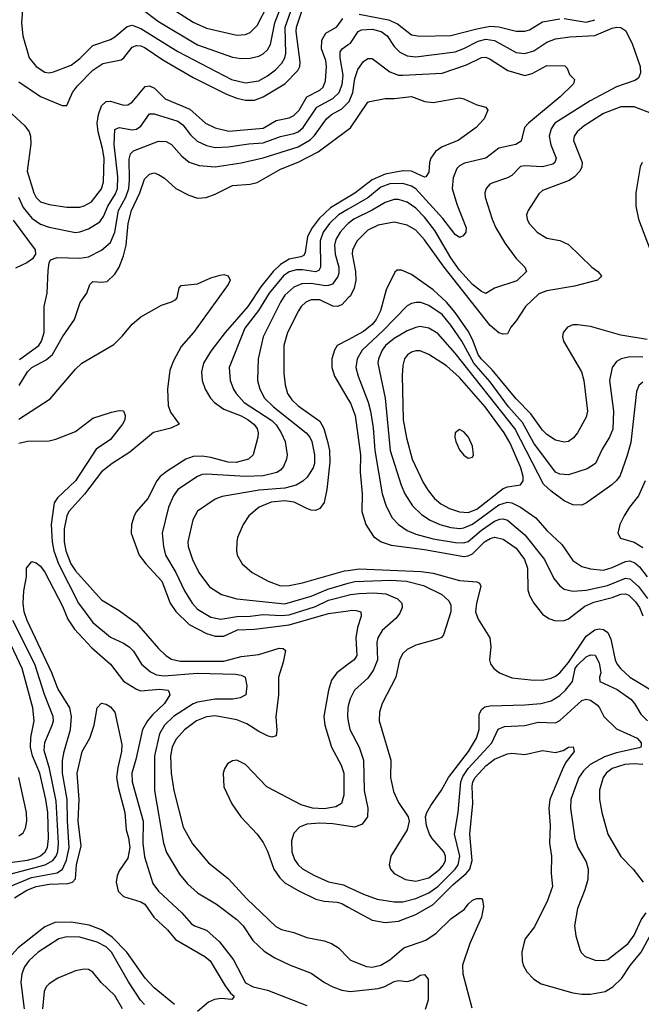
# Model space of a CAD drawing. Header units: inches. Extents: x 990535 to 1117859, y 769386 to 892122.
# Tile 352 of 656: x 1078494 to 1081343, y 782331 to 786844. Entities that reach past the tile are written whole.
import ezdxf

# ---------------------------------------------------------------- set-up
doc = ezdxf.new("R2010")
doc.units = ezdxf.units.IN
doc.header["$MEASUREMENT"] = 0
doc.layers.add('B0778', color=7, linetype='Continuous')
doc.layers.add('B0788', color=7, linetype='Continuous')

msp = doc.modelspace()

# ---------------------------------------------------------------- linework, layer by layer
at = {"layer": 'B0778', "color": 5}
for points, elevation in [([(1078490, 786559.4), (1078590, 786492.2), (1078689.5, 786450.5), (1078710, 786450.5), (1078737.2, 786510), (1078758.8, 786541.2), (1078830, 786612.3), (1078875.8, 786644.2), (1078959, 786661), (1078971.2, 786668.8), (1079010, 786718.5), (1079030, 786725.9), (1079050, 786724.1), (1079070, 786715.2), (1079150, 786659.9), (1079290, 786579.7), (1079442.6, 786502.6), (1079490, 786483.9), (1079530, 786474.7), (1079570, 786475.5), (1079610, 786490.1), (1079709.3, 786550), (1079768.8, 786611.2), (1079778.1, 786630), (1079780.4, 786650), (1079760.8, 786790), (1079763.2, 786810), (1079799.7, 786920.3)], 3720), ([(1078509.3, 786909.3), (1078503.2, 786830), (1078509.3, 786770), (1078537.2, 786670), (1078570.1, 786630.1), (1078610, 786604.3), (1078630, 786601.4), (1078650, 786604.8), (1078730, 786635.7), (1078770, 786666.1), (1078830, 786725.3), (1078910, 786753.8), (1078930, 786765), (1078987.1, 786812.9), (1079010, 786818.7), (1079050, 786804.5), (1079218.8, 786698.8), (1079465.2, 786570), (1079530, 786555), (1079590, 786564.8), (1079630, 786586.4), (1079666.2, 786613.8), (1079695.5, 786644.5), (1079710.2, 786669.8), (1079713.7, 786690), (1079711, 786810), (1079745.5, 786910)], 3740), ([(1079050, 786897.3), (1079130, 786835.7), (1079310, 786728.5), (1079470, 786673.3), (1079510, 786666.1), (1079550, 786667.2), (1079590, 786676.8), (1079610, 786687.6), (1079630, 786706.3), (1079643.2, 786730), (1079663.5, 786830), (1079694, 786910)], 3760), ([(1079170.2, 786910), (1079290, 786833.3), (1079350, 786805.7), (1079490, 786773.8), (1079530, 786776.6), (1079550, 786785), (1079582.2, 786817.8), (1079630.7, 786910)], 3780), ([(1078439.9, 786430), (1078518, 786358), (1078537.5, 786330), (1078543.5, 786310), (1078544.8, 786275.2), (1078529.3, 786150), (1078559.4, 786050), (1078570, 786028.6), (1078590, 786008.8), (1078630, 785997.5), (1078710, 785985), (1078770, 785985.3), (1078790.3, 785990.3), (1078822.9, 786010), (1078870, 786068.5), (1078878.2, 786101.8), (1078881.5, 786210), (1078874.6, 786254.6), (1078853.9, 786330), (1078850, 786370), (1078855.9, 786410), (1078869.2, 786450), (1078890, 786469.5), (1078910, 786470.6), (1078970, 786452.1), (1078990, 786453.4), (1079010, 786466.4), (1079070, 786538.7), (1079090, 786541.7), (1079111.8, 786530), (1079161.8, 786481.8), (1079273.7, 786433.7), (1079346.4, 786370), (1079390, 786348.2), (1079452.6, 786332.6), (1079610, 786346.9), (1079670, 786381.5), (1079730, 786394.5), (1079750, 786404.4), (1079774.9, 786430), (1079809.6, 786490.4), (1079870, 786521.1), (1079885.5, 786534.5), (1079896.1, 786563.9), (1079901, 786630), (1079896.7, 786656.7), (1079877.5, 786710), (1079878.3, 786750), (1079898.1, 786781.9), (1079948.1, 786811.9), (1079976, 786850)], 3680), ([(1078489, 786030), (1078510, 785983.7), (1078550, 785934), (1078590, 785906.7), (1078630, 785893.6), (1078750, 785869.5), (1078770, 785871.4), (1078810, 785885.9), (1078861.9, 785918.1), (1078878.4, 785941.6), (1078898.6, 785990), (1078933.7, 786046.3), (1078942.4, 786070), (1078944, 786124), (1078928, 786272), (1078930, 786340.4), (1078950, 786350.8), (1079010, 786339.8), (1079030, 786342.2), (1079050, 786355.5), (1079090, 786412.3), (1079110, 786412.9), (1079219.2, 786379.2), (1079242.3, 786362.3), (1079276.6, 786316.6), (1079308.1, 786288.1), (1079350, 786268.2), (1079390, 786258.6), (1079450, 786260.8), (1079544.2, 786275.8), (1079610, 786280.4), (1079690, 786309.4), (1079750, 786322.1), (1079770, 786330.9), (1079792.8, 786350), (1079856.7, 786443.3), (1079930, 786482.4), (1079958.3, 786510), (1079972.1, 786547.9), (1079976.3, 786590), (1079962.5, 786670), (1079963.3, 786696.7), (1079971.6, 786710), (1080000, 786730)], 3660), ([(1078493, 785287), (1078581.6, 785350), (1078594.7, 785370), (1078606.7, 785410), (1078607.3, 785530), (1078620.3, 785590), (1078625.4, 785694.6), (1078629.3, 785730), (1078635.9, 785744.1), (1078665.5, 785754.5), (1078770, 785751.6), (1078810, 785757.6), (1078870, 785787.8), (1078910, 785823.2), (1078929.9, 785870.1), (1078947.7, 785970), (1078980.1, 786030), (1078994.2, 786070), (1078998.2, 786110), (1078995.4, 786204.6), (1079002.7, 786230), (1079016.1, 786243.9), (1079130, 786287.8), (1079166, 786286), (1079190, 786272), (1079238, 786218), (1079271.4, 786191.4), (1079316.4, 786176.4), (1079390, 786169.6), (1079510, 786188.2), (1079610, 786211.3), (1079770, 786261.6), (1079826.1, 786293.9), (1079845.9, 786314.1), (1079899.9, 786390), (1079924.1, 786410), (1079970, 786436.4), (1080000, 786465.4)], 3640), ([(1078492.2, 785167.8), (1078530, 785230), (1078549.9, 785250), (1078615.7, 785284.3), (1078644.6, 785310), (1078690, 785391), (1078745.8, 785470), (1078771.7, 785548.3), (1078802.2, 785590), (1078815.2, 785630), (1078830, 785644.2), (1078870, 785641.2), (1078895.6, 785644.4), (1078930, 785677.1), (1078950, 785710.2), (1078970, 785762), (1078982.2, 785810), (1078992.1, 785910), (1079006.8, 785970), (1079045.4, 786050), (1079066.8, 786113.2), (1079090, 786136.9), (1079110, 786142.2), (1079130, 786134.2), (1079157.4, 786117.4), (1079210, 786071.1), (1079270, 786039.6), (1079310, 786025.7), (1079349, 786029), (1079390, 786043.9), (1079470, 786084), (1079550.3, 786089.7), (1079582.3, 786097.7), (1079690, 786159.2), (1079770, 786191.5), (1079861.7, 786238.3), (1080000, 786340.8)], 3620), ([(1080000, 786030.5), (1079918.9, 785981.1), (1079867.3, 785932.7), (1079834.8, 785890), (1079813.3, 785850), (1079802.7, 785777.3), (1079796.6, 785763.4), (1079783.1, 785756.9), (1079730, 785747.1), (1079690, 785722), (1079656.3, 785690), (1079600.2, 785619.8), (1079539.6, 785530), (1079435.9, 785410), (1079370, 785325), (1079337.1, 785270), (1079326.9, 785230), (1079330.7, 785190), (1079344.5, 785150), (1079368.4, 785110), (1079386.6, 785090), (1079430, 785058.6), (1079510, 785027.7), (1079541.8, 785010), (1079567, 784990), (1079582, 784970), (1079587.7, 784950), (1079586, 784930), (1079564.1, 784850), (1079542.8, 784830), (1079485.9, 784814.1), (1079450, 784815.7), (1079370, 784838), (1079330, 784843.6), (1079290, 784841.4), (1079255.8, 784830), (1079170, 784775.4), (1079138.9, 784750), (1079123.6, 784730), (1079082, 784650), (1079029.6, 784590.4), (1079018.8, 784570), (1079006.7, 784530), (1079005.5, 784490), (1079042, 784390), (1079071.8, 784350), (1079145.6, 784270), (1079184.1, 784170), (1079210.6, 784130.6), (1079271.7, 784071.7), (1079350, 784030.1), (1079390, 784018.8), (1079430, 784018.7), (1079492.1, 784047.9), (1079570, 784051), (1079730, 784070.7), (1079910, 784122.5), (1080000, 784134.5)], 3620), ([(1080000, 785975.5), (1079955.4, 785950), (1079914.1, 785910), (1079885.4, 785870), (1079871.7, 785830), (1079873.7, 785710), (1079865.3, 785694.7), (1079850, 785687.8), (1079790, 785697.8), (1079762.3, 785697.7), (1079730, 785688.8), (1079703.6, 785670), (1079638.3, 785590), (1079589.2, 785510.8), (1079526.9, 785430), (1079455, 785250), (1079459.1, 785190), (1079473.7, 785150), (1079486.7, 785130), (1079523.3, 785090), (1079650, 785007.1), (1079670, 784987.2), (1079692.7, 784950), (1079711.3, 784910), (1079720.5, 784850), (1079717.6, 784830), (1079703.2, 784796.8), (1079690, 784779.8), (1079672.2, 784767.8), (1079610, 784752.6), (1079529.1, 784750.9), (1079350, 784761.5), (1079330, 784759.1), (1079310, 784750.4), (1079219.8, 784690), (1079198.9, 784661.1), (1079176.6, 784610), (1079147.9, 784490), (1079152.8, 784430), (1079163.1, 784390), (1079210.6, 784310.6), (1079250, 784225.6), (1079284.2, 784170), (1079310, 784142.1), (1079370, 784106), (1079415.7, 784095.7), (1079490, 784107.9), (1079550, 784109.5), (1079610, 784117), (1079692.9, 784112.9), (1079730, 784115.5), (1079850, 784154.9), (1079910, 784183.4), (1080000, 784206.1)], 3640), ([(1078465.1, 785925.1), (1078566, 785790), (1078566.8, 785770), (1078552.5, 785747.5), (1078527.3, 785730), (1078475.3, 785704.7)], 3640), ([(1080000, 785909.7), (1079990, 785901.6), (1079962.9, 785870), (1079943.6, 785836.4), (1079937.1, 785810), (1079940.8, 785770), (1079956.4, 785710), (1079957.1, 785682.9), (1079952.8, 785667.2), (1079927.4, 785632.6), (1079910, 785625.1), (1079895.4, 785624.6), (1079830, 785635.1), (1079786.9, 785633.1), (1079750, 785618.5), (1079710, 785581.1), (1079689.2, 785550), (1079610.7, 785390), (1079587.2, 785290), (1079584.8, 785190), (1079594.8, 785150), (1079616.6, 785110), (1079658.3, 785070), (1079806.8, 784950), (1079823.4, 784930), (1079832.8, 784910), (1079845.4, 784850), (1079846, 784810), (1079840.1, 784790), (1079812.6, 784747.4), (1079791.9, 784728.1), (1079761.8, 784710), (1079710, 784697.3), (1079591.7, 784688.3), (1079421.8, 784658.2), (1079390, 784647), (1079310, 784590.8), (1079287.9, 784552.1), (1079264.6, 784450), (1079266.3, 784430), (1079286.7, 784370), (1079315, 784310), (1079364.8, 784244.8), (1079419.5, 784210), (1079488.8, 784188.8), (1079710, 784165.8), (1079830, 784201.3), (1079906, 784234), (1080000, 784260.7)], 3660), ([(1078490, 785012.4), (1078634.5, 785105.5), (1078750, 785242.9), (1078779.2, 785270), (1078925.4, 785354.6), (1078965.6, 785394.4), (1079010, 785448.9), (1079050, 785482.3), (1079144.1, 785535.9), (1079190, 785550.3), (1079210, 785561.3), (1079216.4, 785570), (1079225.1, 785614.9), (1079234.2, 785625.8), (1079310, 785633.5), (1079370, 785660.7), (1079413.7, 785673.7), (1079430, 785676.4), (1079450, 785670.7), (1079459.3, 785650), (1079450.3, 785630), (1079290.4, 785410), (1079234.2, 785345.8), (1079199, 785281), (1079182.5, 785237.5), (1079172.4, 785150), (1079175.4, 785075.4), (1079185.3, 785045.3), (1079224.6, 784990), (1079187.6, 784972.4), (1079107.6, 784952.4), (1078998.9, 784861.1), (1078917.7, 784810), (1078870, 784771.3), (1078791.2, 784668.8), (1078719.1, 784590), (1078710, 784569.8), (1078698.8, 784510), (1078698.9, 784450), (1078706.2, 784410), (1078728.6, 784350), (1078750, 784317.4), (1078870, 784185.2), (1078950, 784135.5), (1079030, 784078.1), (1079130, 783961.2), (1079163.5, 783930), (1079190, 783912.5), (1079230, 783902.9), (1079430, 783903.7), (1079510, 783924.4), (1079590, 783933.8), (1079683.2, 783963.2), (1079701.8, 783961.8), (1079712.1, 783952.1), (1079701.6, 783898.4), (1079680.8, 783830), (1079679.8, 783750), (1079667.9, 783647.9), (1079672.8, 783587.2), (1079670, 783560.7), (1079650, 783554.8), (1079630, 783561.3), (1079590, 783580.9), (1079536.1, 783616.1), (1079490, 783634.6), (1079390, 783652.4), (1079350, 783648), (1079305, 783630), (1079250, 783588.1), (1079210, 783545), (1079193.5, 783510), (1079185.7, 783470), (1079188.1, 783390), (1079201.3, 783310), (1079242.9, 783142.9), (1079286.7, 783066.7), (1079359.7, 782979.7), (1079450, 782907.7), (1079534.8, 782814.8), (1079667.6, 782687.6), (1079693.9, 782673.9), (1079750, 782659.2), (1079810, 782636.4), (1079890, 782621.4), (1079923.7, 782610), (1079955, 782590), (1080000, 782543.3)], 3580), ([(1080000, 785568.8), (1079970, 785537.6), (1079950, 785528.9), (1079930, 785531.8), (1079870, 785560.5), (1079830, 785560.4), (1079805.8, 785550), (1079783.9, 785530), (1079771.4, 785510), (1079721.9, 785410), (1079704.7, 785350), (1079704.5, 785224.5), (1079710.6, 785170), (1079721.8, 785130), (1079741.2, 785101.2), (1079770, 785074), (1079870, 785003.9), (1079888.2, 784970), (1079904.3, 784910), (1079914, 784870), (1079915.7, 784815.7), (1079902.4, 784690), (1079889.2, 784630.8), (1079870, 784603.2), (1079850, 784594.9), (1079830, 784596.1), (1079810, 784603.7), (1079752.6, 784632.6), (1079710, 784639.4), (1079647.4, 784632.6), (1079592.2, 784610), (1079545, 784570), (1079518.8, 784530), (1079492.8, 784470), (1079488.9, 784450), (1079487.4, 784410), (1079491.7, 784390), (1079513.4, 784350), (1079559.5, 784310), (1079632.9, 784270), (1079690, 784249.1), (1079730, 784250.6), (1079790, 784262.3), (1079982.5, 784317.5), (1080000, 784319.9)], 3680), ([(1080000, 785377.1), (1079949.7, 785350.3), (1079936.6, 785330), (1079924.8, 785290), (1079925.1, 785250), (1079937.4, 785210), (1080000, 785103.2)], 3720), ([(1078490, 784903.1), (1078530, 784912.6), (1078630, 784914), (1078659.4, 784920.6), (1078750, 784956.4), (1078830, 785017.1), (1078915.1, 785044.9), (1078950, 785053), (1078970.5, 785050.5), (1078978.4, 785030), (1078976.5, 785010), (1078966, 784990), (1078910, 784920.3), (1078844.6, 784875.4), (1078750, 784730.6), (1078667.1, 784652.9), (1078651.8, 784630), (1078638.1, 784530), (1078643.8, 784450), (1078651.6, 784410), (1078672.1, 784350), (1078763.7, 784170), (1078830, 784080.8), (1078910, 784014.4), (1078970, 783986.9), (1078996, 783970), (1079016.3, 783950), (1079053.4, 783890), (1079094.1, 783854.1), (1079121.6, 783841.6), (1079155.9, 783835.9), (1079308.5, 783848.5), (1079484, 783844), (1079510, 783839.4), (1079527.4, 783830), (1079535.5, 783790), (1079530.2, 783749.8), (1079505, 783735), (1079470.9, 783729.1), (1079389.9, 783729.9), (1079310, 783716.1), (1079290, 783708.4), (1079199.4, 783650), (1079158.8, 783610), (1079135, 783570), (1079112.1, 783470), (1079112.3, 783310), (1079153.7, 783070), (1079167.1, 783027.1), (1079226.9, 782926.9), (1079263.1, 782883.1), (1079310, 782841.4), (1079396.5, 782790), (1079490, 782719.8), (1079518.6, 782690), (1079563.5, 782623.5), (1079614.8, 782574.8), (1079664.1, 782544.1), (1079731.6, 782511.6), (1079830, 782473.4), (1079890.9, 782430.9), (1079930.1, 782410.1), (1079970, 782394.8), (1080000, 782390.1)], 3560), ([(1078450, 782871.2), (1078548.6, 782911.4), (1078666.2, 782933.7), (1078690.2, 782949.8), (1078709, 782991), (1078721.7, 783050), (1078712.8, 783170), (1078711.3, 783270), (1078690.5, 783390), (1078691.3, 783448.7), (1078697.9, 783490), (1078727.4, 783590), (1078732.6, 783650), (1078723.6, 783690), (1078670, 783778.5), (1078642.3, 783850), (1078529.1, 784090), (1078515, 784130), (1078511.1, 784170), (1078513.6, 784226.4), (1078525.6, 784290), (1078526.3, 784330), (1078550, 784361), (1078570, 784354.8), (1078590, 784339.5), (1078610, 784312.2), (1078690, 784155.4), (1078715.5, 784095.5), (1078745.8, 784050), (1078824.6, 783964.6), (1078910, 783889.4), (1078970, 783812.1), (1079030, 783775.2), (1079050, 783768.3), (1079135.5, 783775.5), (1079174.9, 783770), (1079179.7, 783759.7), (1079182.3, 783750), (1079157.4, 783710), (1079102.3, 783657.7), (1079079.9, 783630), (1079056.6, 783590), (1079026.9, 783453.1), (1079008.5, 783390), (1079010.2, 783349.8), (1079060.4, 783170), (1079059.1, 783070), (1079066.7, 783006.7), (1079104.3, 782884.3), (1079130.1, 782850), (1079237.8, 782750), (1079280.8, 782700.8), (1079295.8, 782690), (1079350.2, 782670), (1079410, 782616.5), (1079473.9, 782533.9), (1079530, 782429.4), (1079564.2, 782410), (1079630, 782394.8), (1079810, 782324.6)], 3540), ([(1078450, 782981), (1078530, 782991.6), (1078570, 783002.4), (1078590, 783011.9), (1078611.2, 783030), (1078621.7, 783050), (1078626.9, 783090), (1078622.9, 783210), (1078614.8, 783270), (1078586.8, 783390), (1078553.2, 783470), (1078544.6, 783510), (1078545.7, 783554.3), (1078561.3, 783630), (1078555.1, 783690), (1078505.4, 783870), (1078391.7, 784110)], 3580), ([(1078450, 782927), (1078611.9, 782970), (1078646.9, 782990), (1078661.6, 783010), (1078669.1, 783030.9), (1078672.5, 783070), (1078662.3, 783262.3), (1078631.1, 783411.1), (1078605.9, 783494.1), (1078610, 783530.3), (1078643.9, 783610), (1078648.9, 783630), (1078647.6, 783650), (1078608.8, 783751.2), (1078563.2, 783890), (1078463.7, 784090)], 3560), ([(1080000, 783889.4), (1079948.4, 783850), (1079923.9, 783816.1), (1079909, 783771), (1079887.6, 783650), (1079892.5, 783610), (1079923.1, 783510), (1079967.1, 783427.1), (1079979.7, 783390), (1079980.1, 783290), (1079968.7, 783251.3), (1079943.9, 783236.1), (1079890, 783226.6), (1079836.9, 783230), (1079784.9, 783244.9), (1079627.7, 783327.7), (1079530, 783429.7), (1079490, 783449.8), (1079470, 783447.4), (1079446.5, 783433.5), (1079432.6, 783410), (1079427.5, 783390), (1079430, 783327.3), (1079466, 783250), (1079507.9, 783190), (1079582.2, 783110), (1079610, 783072.8), (1079630, 783032), (1079658.8, 782950), (1079685.9, 782910), (1079710, 782887.8), (1079770, 782851.6), (1079852.3, 782812.3), (1079890, 782802.9), (1079950, 782799.2), (1079970, 782792.6), (1080000, 782776.2)], 3620), ([(1078470, 782818.6), (1078526.7, 782853.3), (1078570, 782870.3), (1078630, 782881), (1078715.7, 782884.3), (1078736.4, 782890), (1078750, 782906.3), (1078755.1, 782970), (1078776.7, 783056.7), (1078763.1, 783170), (1078767.3, 783270), (1078757.8, 783390), (1078780.4, 783490), (1078815.9, 783550), (1078835.4, 783610), (1078849.8, 783690.2), (1078870, 783710.4), (1078890, 783707), (1078910, 783694), (1078930.1, 783670), (1078961.9, 783521.9), (1078961.7, 783490), (1078943.8, 783416.2), (1078938.8, 783370), (1078945.3, 783325.3), (1078975.8, 783210), (1078983, 783130), (1078993.3, 783093.3), (1078998.5, 783050), (1078990, 783001), (1078950, 782942.6), (1078940.9, 782919.1), (1078937.2, 782890), (1078945.8, 782850), (1078970, 782824.9), (1079050, 782800.8), (1079067.8, 782790), (1079109.6, 782730), (1079171.8, 782671.8), (1079208.4, 782628.4), (1079343, 782550), (1079366.8, 782530), (1079435.9, 782415.9), (1079461.2, 782381.2), (1079476.5, 782370), (1079476.5, 782363.5), (1079466.9, 782353.1), (1079417, 782357), (1079387.1, 782352.9), (1079360, 782340), (1079310, 782298.3)], 3520), ([(1080000, 783698.8), (1079997.8, 783690), (1079996.4, 783650), (1080000, 783629)], 3640), ([(1078490, 783102.9), (1078510, 783116.8), (1078521.2, 783138.8), (1078527.4, 783170), (1078525.7, 783210), (1078491, 783370)], 3620), ([(1080000, 783146.8), (1079930, 783157.6), (1079870, 783160.9), (1079810, 783156.4), (1079776.6, 783143.4), (1079750, 783114.7), (1079739.7, 783080.3), (1079741.9, 783030), (1079754.3, 782994.3), (1079770.1, 782970.1), (1079790, 782952.4), (1079841.9, 782921.9), (1079910, 782892.4), (1079978.5, 782878.5), (1080000, 782868.3)], 3640), ([(1079203.8, 782330), (1079110, 782406.6), (1079069.9, 782450), (1078985.5, 782570), (1078917.9, 782637.9), (1078870, 782671.8), (1078813.4, 782693.4), (1078730, 782706.4), (1078655.1, 782704.9), (1078610, 782685.4), (1078488.1, 782590), (1078431.9, 782528.1), (1078423.7, 782510), (1078420.3, 782470), (1078439.9, 782350), (1078456.6, 782290)], 3520), ([(1079066.5, 782330), (1079047.7, 782350), (1078993.3, 782433.3), (1078915.8, 782570), (1078890, 782593.8), (1078850, 782615.9), (1078770, 782637.7), (1078710, 782640.4), (1078674, 782630), (1078578.6, 782570), (1078536.8, 782530), (1078517.2, 782502.8), (1078505, 782470), (1078499.9, 782430), (1078515, 782310)], 3540), ([(1078965.2, 782310), (1078930, 782371.6), (1078867.9, 782430), (1078830, 782477.7), (1078810, 782489.7), (1078790, 782492), (1078750, 782484.5), (1078670, 782450.7), (1078630, 782424.4), (1078616.3, 782410), (1078606.8, 782390), (1078598.9, 782310)], 3560)]:
    msp.add_lwpolyline(points, dxfattribs=dict(at, elevation=elevation))
at = {"layer": 'B0788', "color": 5}
for points, elevation in [([(1080050, 786869.8), (1080184, 786844), (1080225.7, 786825.7), (1080290, 786775.4), (1080328.3, 786768.3), (1080470, 786771.2), (1080590, 786803), (1080650, 786814), (1080690, 786811.5), (1080770, 786792), (1080810, 786791.2), (1080830, 786798), (1080890, 786834.1), (1080970, 786848.4)], 3680), ([(1080990, 786849.7), (1081090, 786833.3), (1081130, 786844.4)], 3680), ([(1080000, 786730), (1080010, 786737), (1080045.4, 786790), (1080061.5, 786798.5), (1080110, 786801.4), (1080151.7, 786790), (1080178.4, 786770), (1080210, 786722), (1080236.1, 786696.1), (1080270, 786678.8), (1080310, 786674.4), (1080490, 786697), (1080530, 786712), (1080594.8, 786745.2), (1080630, 786755), (1080670, 786748.6), (1080770, 786693.9), (1080810, 786689.1), (1080850, 786700.9), (1080910, 786740.7), (1080950, 786755.9), (1081015, 786765), (1081130, 786772.5), (1081210, 786805.4), (1081230, 786809.6), (1081250, 786808.8), (1081272.9, 786792.9), (1081303.2, 786730), (1081338.6, 786630), (1081339.4, 786600.6), (1081330, 786576.9), (1081313.8, 786566.2), (1081230, 786536.1), (1081108.2, 786471.8), (1080946.7, 786370), (1080930, 786343.8), (1080921.4, 786310), (1080928.1, 786270), (1080952.4, 786210), (1080947.1, 786190), (1080937.3, 786182.7), (1080890, 786170.4), (1080810, 786174.5), (1080790, 786171.4), (1080749.1, 786130), (1080730, 786119.2), (1080662.8, 786097.2), (1080649.1, 786090), (1080632.1, 786070), (1080626.2, 786050), (1080627.8, 786030), (1080659.2, 785930), (1080676.8, 785890), (1080719.1, 785819.1), (1080770.1, 785750.1), (1080808.8, 785710), (1080817.6, 785690), (1080772.2, 785647.8), (1080670, 785614.2), (1080630.2, 785589.8), (1080610, 785597.7), (1080570, 785630.6), (1080510, 785695.9), (1080470, 785753.2), (1080397.2, 785877.2), (1080350, 785939.7), (1080310, 785979.7), (1080270, 786007.6), (1080230, 786019.5), (1080210, 786019.7), (1080170, 786006.4), (1080109.6, 785970.4), (1080025.1, 785930), (1080000, 785909.7)], 3660), ([(1080000, 786465.4), (1080004.7, 786470), (1080021.8, 786510), (1080030, 786574), (1080044.1, 786615.9), (1080070, 786652.9), (1080090, 786666.7), (1080110, 786666.8), (1080190, 786604.7), (1080230, 786590.6), (1080249.7, 786589.7), (1080430, 786598.7), (1080542.5, 786637.5), (1080610, 786670.6), (1080630, 786672.2), (1080650, 786663.9), (1080731.7, 786611.7), (1080810, 786588.7), (1080842.8, 786597.2), (1080910, 786635.1), (1080993, 786633), (1081002.6, 786622.6), (1081013.8, 786593.8), (1081037.1, 786570), (1081031.7, 786550), (1080971.5, 786490), (1080825.5, 786370), (1080808.3, 786350), (1080792.3, 786287.7), (1080768.4, 786271.6), (1080690, 786255.4), (1080630.3, 786210), (1080532.8, 786187.2), (1080510, 786174.6), (1080498.1, 786161.9), (1080480.2, 786119.8), (1080475.8, 786070), (1080498.3, 785998.3), (1080540.5, 785890), (1080539.3, 785870), (1080527, 785853), (1080510, 785845.8), (1080490, 785859.8), (1080433.3, 785933.3), (1080310, 786069.1), (1080290, 786081.6), (1080250, 786093.8), (1080190, 786091.4), (1080150, 786076.4), (1080090, 786027), (1080000, 785975.5)], 3640), ([(1080000, 786340.8), (1080010, 786348.2), (1080090, 786466.5), (1080099.3, 786470), (1080170, 786483.2), (1080210, 786482.5), (1080290, 786492.2), (1080351, 786470), (1080390, 786465.4), (1080510, 786485.7), (1080530, 786482), (1080590, 786453.4), (1080630, 786444), (1080640.5, 786430), (1080622.6, 786390), (1080586, 786350), (1080503.6, 786290), (1080430, 786261.7), (1080400.6, 786239.4), (1080378.6, 786210), (1080372.6, 786190), (1080370, 786146), (1080356.3, 786123.7), (1080350, 786122), (1080290, 786149.6), (1080250.8, 786150.8), (1080170, 786135.7), (1080110.1, 786110), (1080030.7, 786049.3), (1080000, 786030.5)], 3620), ([(1081410, 786406.9), (1081310, 786445.1), (1081250, 786444.9), (1081170, 786415), (1081081.5, 786358.5), (1081048.6, 786330), (1081035.5, 786310), (1081032.5, 786290), (1081071.8, 786190), (1081070.7, 786170), (1081062, 786150), (1081036.8, 786123.2), (1081012.4, 786107.6), (1080890, 786061.8), (1080873.6, 786046.4), (1080824.9, 785970), (1080817.4, 785950), (1080819.6, 785930), (1080828.9, 785910), (1080865.7, 785870), (1080910, 785842.2), (1080970, 785831.5), (1081010, 785814.2), (1081115.9, 785710), (1081144.4, 785690), (1081160.3, 785670), (1081156.5, 785663.5), (1081142, 785650), (1081036.7, 785623.3), (1080910, 785601.1), (1080873.1, 785586.9), (1080812, 785530), (1080770, 785463.8), (1080745.2, 785434.8), (1080730, 785404.4), (1080710, 785402.5), (1080690, 785408.5), (1080650, 785441.7), (1080439, 785710), (1080350, 785835.8), (1080310, 785879.1), (1080270, 785903.1), (1080210, 785916.2), (1080137.4, 785902.6), (1080090, 785879.9), (1080041.4, 785830), (1080020.1, 785790), (1080018.1, 785770), (1080033.6, 785690), (1080034.9, 785650), (1080027, 785613), (1080010, 785579.1), (1080000, 785568.8)], 3680), ([(1081346.4, 786190), (1081338, 786170), (1081317.7, 786050), (1081317.6, 785990), (1081330.1, 785930), (1081383.9, 785790)], 3720), ([(1081370, 785378.4), (1081250, 785398.3), (1081110, 785437.4), (1081050, 785445.7), (1081030, 785444.8), (1081005.1, 785434.9), (1080984.3, 785410), (1080981.7, 785390), (1080985.8, 785370), (1081069.5, 785230), (1081079.1, 785190), (1081095.8, 785050), (1081090, 785022), (1081050.2, 784950), (1081033.1, 784926.9), (1081008.9, 784911.1), (1080990, 784907), (1080950, 784916.8), (1080910, 784942.4), (1080890, 784962.4), (1080837.4, 785037.4), (1080770, 785106.3), (1080659, 785239), (1080608.7, 785290), (1080595.8, 785310), (1080570, 785377.9), (1080550, 785415.8), (1080490, 785502.3), (1080450, 785549.9), (1080390, 785606.3), (1080290, 785675.8), (1080243.6, 785696.4), (1080224.4, 785695.6), (1080213.4, 785686.6), (1080174.2, 785605.8), (1080147.8, 785510), (1080128.2, 785470), (1080110, 785446.8), (1080070, 785414.3), (1080000, 785377.1)], 3720), ([(1081350, 785297.1), (1081290, 785299.1), (1081250.6, 785290), (1081230, 785277.7), (1081209.5, 785250.5), (1081197.9, 785190), (1081215.2, 785050), (1081212.1, 784967.9), (1081197, 784930), (1081164.2, 784875.8), (1081133, 784810), (1081094.4, 784785.6), (1081010, 784758.5), (1080970, 784760.2), (1080949.2, 784770), (1080850, 784903.5), (1080798.3, 784998.3), (1080734.8, 785070), (1080650, 785184.1), (1080575.4, 785270), (1080520.7, 785370), (1080470, 785444.3), (1080430, 785492.5), (1080370, 785534.6), (1080332.2, 785547.8), (1080311.8, 785548.2), (1080290, 785543.9), (1080270, 785532.8), (1080160, 785420), (1080063.6, 785330), (1080040.4, 785290), (1080035.1, 785250), (1080045, 785210), (1080091.3, 785091.3), (1080102.4, 785050), (1080113.7, 784973.7), (1080121.6, 784870), (1080155.2, 784670), (1080173.8, 784613.8), (1080201.3, 784561.3), (1080229.7, 784529.7), (1080270, 784503.3), (1080310, 784486.1), (1080390, 784464.7), (1080492, 784448), (1080530, 784446.1), (1080550, 784452.9), (1080610, 784503.6), (1080670, 784545.2), (1080694.6, 784554.6), (1080710, 784555.9), (1080730, 784550.5), (1080810, 784483.3), (1080899, 784370), (1080942.6, 784282.6), (1080969.6, 784249.6), (1080990, 784234.2), (1081030, 784224.7), (1081090, 784228.8), (1081187.7, 784250), (1081270, 784284.7), (1081290, 784281), (1081330, 784245.8), (1081371.1, 784191.1)], 3740), ([(1081350, 785183.4), (1081332.1, 785167.9), (1081320.3, 785139.7), (1081294.4, 784905.6), (1081277.5, 784842.5), (1081245.6, 784754.4), (1081228.7, 784731.3), (1081207.4, 784712.6), (1081091.2, 784628.8), (1081070, 784619.1), (1081030, 784620.8), (1080990, 784639), (1080930, 784683.2), (1080895.2, 784715.2), (1080763.7, 784970), (1080490, 785315.3), (1080410, 785406), (1080370, 785430.5), (1080330, 785437.3), (1080310, 785433.9), (1080270, 785418.7), (1080210, 785382.2), (1080171.1, 785350), (1080155.8, 785330), (1080138.6, 785290), (1080136.3, 785270), (1080169.7, 785109.7), (1080192.5, 784870), (1080242.3, 784710), (1080259.8, 784670), (1080295, 784615), (1080335.5, 784575.5), (1080375.6, 784550), (1080420.2, 784530), (1080470, 784515.7), (1080512.1, 784512.1), (1080530, 784514.5), (1080570, 784532.3), (1080690, 784620.8), (1080730, 784633.3), (1080750, 784629.7), (1080788.9, 784608.9), (1080860.2, 784560.2), (1080910, 784502.2), (1080978.5, 784438.5), (1081030, 784365.5), (1081070, 784337.2), (1081110, 784327.4), (1081170, 784320.8), (1081210, 784332.6), (1081270, 784360.6), (1081290, 784362.9), (1081314.1, 784354.1), (1081335.4, 784335.4), (1081370, 784290.1)], 3760), ([(1080000, 785103.2), (1080010, 785086.2), (1080031.2, 785030), (1080055.9, 784850), (1080054.8, 784770), (1080064.6, 784670), (1080061.9, 784590), (1080081.2, 784530), (1080115.4, 784475.4), (1080150.2, 784450), (1080196.1, 784436.1), (1080350, 784415.6), (1080530, 784383.4), (1080550, 784386.2), (1080570, 784396.2), (1080624.4, 784450), (1080650, 784466.4), (1080672.5, 784472.5), (1080710, 784463.1), (1080770, 784421), (1080808.4, 784370), (1080822.3, 784330), (1080822.4, 784230), (1080830, 784205.3), (1080850.2, 784170), (1080890, 784118.4), (1080918.8, 784098.8), (1080950, 784088.6), (1080989.4, 784089.4), (1081010, 784098.1), (1081084, 784156), (1081125.3, 784174.7), (1081210, 784196), (1081250, 784211.3), (1081270, 784211.7), (1081285.8, 784205.8), (1081315.9, 784175.9), (1081334.6, 784150), (1081350, 784112.2)], 3720), ([(1081360.4, 784730), (1081330, 784661.5), (1081289.3, 784610), (1081264.5, 784570), (1081244.6, 784530), (1081235.3, 784490), (1081247.2, 784467.2), (1081310, 784449.6), (1081350, 784424.4)], 3780), ([(1080000, 784319.9), (1080050, 784326.8), (1080335, 784315), (1080390, 784306.3), (1080510, 784273.3), (1080590, 784267.6), (1080601.6, 784261.6), (1080607, 784247), (1080587.4, 784170), (1080583.9, 784130), (1080595.5, 784095.5), (1080649.2, 784010), (1080653.4, 783970), (1080647.4, 783910), (1080651.8, 783891.8), (1080667.7, 783870), (1080693, 783850), (1080750, 783826.5), (1080837.5, 783817.5), (1080890, 783817), (1080930, 783825), (1080950, 783834.6), (1080970, 783849.6), (1081010, 783897.7), (1081090, 784017.8), (1081130, 784047.5), (1081150, 784051.6), (1081170, 784048.7), (1081190, 784034.7), (1081204.2, 784004.2), (1081223.6, 783910), (1081231.2, 783891.2), (1081247.5, 783870), (1081290.7, 783830.7), (1081425.4, 783750)], 3680), ([(1080000, 784260.7), (1080030, 784269.2), (1080195.3, 784275.3), (1080266.7, 784270), (1080345.5, 784250), (1080429.1, 784210), (1080460.9, 784180.9), (1080470, 784161), (1080470.1, 784130), (1080435.9, 784024.1), (1080427.5, 784012.5), (1080414.4, 784005.6), (1080310, 783976.5), (1080270, 783956.5), (1080250, 783939.1), (1080235.2, 783910), (1080218.3, 783830), (1080155.2, 783710), (1080142.6, 783670), (1080142, 783630), (1080195.9, 783450), (1080194.2, 783370), (1080206.9, 783306.9), (1080230, 783255.8), (1080274.9, 783190), (1080279.3, 783170), (1080270.4, 783130), (1080196, 783010), (1080187, 782970), (1080193.4, 782950), (1080210.3, 782930), (1080262.5, 782902.5), (1080310, 782895), (1080370, 782910.1), (1080419.5, 782950), (1080436.4, 782970), (1080445.6, 782990), (1080445.5, 783010), (1080437.9, 783030), (1080384.6, 783090), (1080373.2, 783110), (1080358.9, 783150), (1080354.7, 783190), (1080360.5, 783210), (1080378.4, 783241.6), (1080428.2, 783311.8), (1080459.7, 783370), (1080551.7, 783490), (1080587.6, 783550), (1080599.9, 783590), (1080600.4, 783659.6), (1080610, 783682.8), (1080626.2, 783693.8), (1080650, 783699.3), (1080810, 783702.9), (1080882.7, 783710), (1080930, 783721.2), (1080970, 783746), (1080995, 783770), (1081027.2, 783810), (1081040.3, 783870), (1081050, 783885), (1081090, 783922.8), (1081110, 783932.9), (1081131.4, 783931.4), (1081150, 783896.5), (1081157.5, 783850), (1081151.9, 783830), (1081153.6, 783810), (1081233.2, 783773.2), (1081294.4, 783730), (1081312.1, 783710), (1081340.8, 783660.8), (1081371, 783630)], 3660), ([(1080000, 784206.1), (1080010, 784208.6), (1080050, 784213.4), (1080116.5, 784216.5), (1080171.9, 784211.9), (1080226.3, 784190), (1080245, 784170), (1080247.6, 784150), (1080236.8, 784123.2), (1080219.1, 784100.9), (1080155.3, 784044.7), (1080135.3, 784010), (1080131.2, 783988.8), (1080133.4, 783910), (1080116.4, 783863.6), (1080090, 783825.6), (1080029.5, 783770), (1080008.3, 783731.7), (1080000, 783698.8)], 3640), ([(1080000, 784134.5), (1080016.8, 784136.8), (1080036.6, 784136.6), (1080058, 784130), (1080059.8, 784110), (1080042.2, 784057.8), (1080035.5, 784010), (1080040.2, 783930), (1080026.9, 783910), (1080000, 783889.4)], 3620), ([(1080000, 782868.3), (1080070, 782834.8), (1080133.2, 782813.2), (1080210, 782800.3), (1080250, 782801), (1080310, 782815.4), (1080370, 782841), (1080410, 782870.7), (1080490.1, 782949.9), (1080503.8, 782970), (1080511.4, 783010), (1080486.3, 783110), (1080503.8, 783210), (1080516.3, 783350), (1080525.7, 783374.3), (1080550, 783411.4), (1080658.5, 783530), (1080687.5, 783592.5), (1080716.6, 783603.4), (1080810, 783608.6), (1080870, 783623.3), (1080950, 783621.6), (1080970, 783632.1), (1081070, 783722.7), (1081090, 783729.4), (1081110, 783724.4), (1081141.9, 783701.9), (1081152.2, 783690), (1081171.7, 783650), (1081230, 783593.8), (1081324.2, 783550), (1081342.8, 783530), (1081343.1, 783516.9), (1081341.6, 783510), (1081333, 783507), (1081230, 783484), (1081174.4, 783465.6), (1081109, 783430), (1081078.4, 783401.6), (1081056.8, 783370), (1081020.7, 783270), (1081018.9, 783230), (1081038.5, 783090), (1081052.6, 783050), (1081090, 782983.1), (1081099.8, 782950), (1081097.6, 782902.4), (1081084.1, 782855.9), (1081050.2, 782770), (1081037.2, 782690), (1081043.8, 782643.8), (1081061.6, 782581.6), (1081067.5, 782567.5), (1081086, 782550), (1081132.3, 782532.3), (1081170, 782531.3), (1081190, 782536.1), (1081282.9, 782610), (1081310, 782647.2), (1081342.5, 782717.5), (1081364.7, 782750)], 3640), ([(1080000, 783629), (1080006.7, 783590), (1080050.8, 783510), (1080070.1, 783450), (1080073, 783310), (1080090.1, 783230), (1080087.7, 783190), (1080064, 783156), (1080030, 783142.2), (1080000, 783146.8)], 3640), ([(1080000, 782776.2), (1080110, 782715.7), (1080170, 782705.6), (1080230, 782711), (1080310, 782741.8), (1080390, 782788.8), (1080480.4, 782879.6), (1080540.7, 782930), (1080556.9, 782950), (1080568.3, 782990), (1080557.8, 783110), (1080570.6, 783250.6), (1080567.8, 783330), (1080571.2, 783350), (1080581.9, 783370), (1080630, 783423.4), (1080670, 783454.6), (1080730, 783478.4), (1080750, 783481.3), (1080810, 783475.1), (1080890, 783493.5), (1080950, 783485.3), (1080985.2, 783494.8), (1081010, 783508.8), (1081031.1, 783511.1), (1081035.6, 783490), (1080998.1, 783441.9), (1080984.4, 783415.6), (1080924.2, 783270), (1080918.8, 783230), (1080926, 783150), (1080922.7, 783070), (1080931, 783010), (1080929.4, 782930), (1080935.4, 782870), (1080913.9, 782806.1), (1080853.6, 782686.4), (1080811.3, 782630), (1080804.7, 782610), (1080796.2, 782570), (1080796.5, 782530), (1080801.8, 782510), (1080819, 782479), (1080850, 782446.5), (1080883.9, 782423.9), (1081030, 782382.8), (1081070, 782376.6), (1081110, 782376.8), (1081177.8, 782390), (1081213.3, 782410), (1081253.1, 782450), (1081291.5, 782508.5), (1081342.9, 782570), (1081390, 782656.6)], 3620), ([(1081350.1, 783429.9), (1081310, 783432.5), (1081267, 783430), (1081210, 783411.1), (1081181.6, 783390), (1081168.3, 783370), (1081152.1, 783312.1), (1081151.9, 783270), (1081162, 783210), (1081190, 783110.7), (1081250, 783008.4), (1081306.4, 782950), (1081351, 782890)], 3660), ([(1080000, 782543.3), (1080010, 782532.9), (1080084, 782504), (1080110, 782501), (1080150, 782509.5), (1080190, 782534.1), (1080255.2, 782590), (1080355.7, 782624.3), (1080402.7, 782657.3), (1080470, 782722.1), (1080533.1, 782766.9), (1080549.8, 782790), (1080570, 782807.6), (1080590, 782816.2), (1080610, 782815.8), (1080615.8, 782810), (1080619.6, 782779.6), (1080610.3, 782730.3), (1080556.9, 782610), (1080523.4, 782510), (1080525.9, 782470), (1080565.8, 782314.2)], 3580), ([(1080000, 782390.1), (1080008.7, 782388.7), (1080136.6, 782403.4), (1080168.1, 782411.9), (1080210, 782435), (1080230, 782439.7), (1080270, 782434.9), (1080296.9, 782443.1), (1080330, 782463.8), (1080350, 782467.3), (1080366, 782446), (1080365.8, 782350), (1080352.5, 782307.5)], 3560)]:
    msp.add_lwpolyline(points, dxfattribs=dict(at, elevation=elevation))
for points, elevation in [([(1080310, 785326.6), (1080290, 785320.3), (1080272, 785308), (1080258.4, 785290), (1080250, 785259), (1080247.5, 785212.5), (1080252.3, 785010), (1080267.5, 784927.5), (1080293.1, 784830), (1080342.8, 784722.8), (1080365.7, 784685.7), (1080395.9, 784650), (1080425.1, 784625.1), (1080463.7, 784603.7), (1080510, 784588.4), (1080550, 784585.7), (1080590, 784600.8), (1080710, 784694.6), (1080730, 784702.3), (1080790, 784712.2), (1080801.5, 784730), (1080801.3, 784750), (1080791.4, 784790), (1080742.5, 784902.5), (1080715, 784950), (1080627.8, 785070), (1080510, 785204.5), (1080450, 785257.2), (1080370, 785309.9), (1080330, 785325.6)], 3780), ([(1080510, 784965.1), (1080490.6, 784950), (1080489, 784931), (1080493.4, 784910), (1080510, 784873), (1080530, 784848.7), (1080550, 784834.9), (1080570, 784838.8), (1080573.7, 784850), (1080570, 784888.7), (1080550.7, 784930), (1080530, 784954.3)], 3820)]:
    msp.add_lwpolyline(points, close=True, dxfattribs=dict(at, elevation=elevation))

doc.saveas('drawing.dxf')
